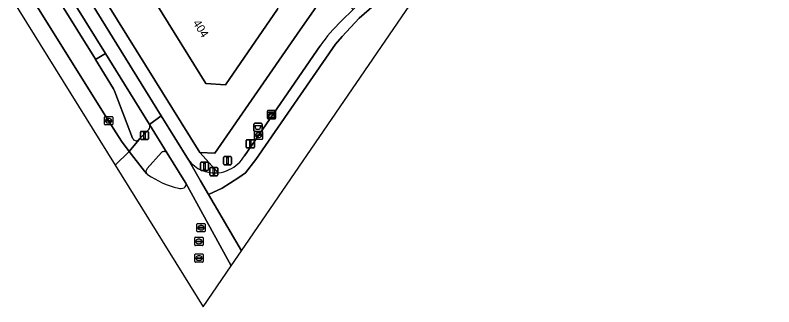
# Model space of a CAD drawing. Extents: x 159664 to 160323, y 385312 to 386115.
# Drawn here: x 159999.7 to 160092.1, y 385312.3 to 385347.8 of the extents above; entities that cross this region are included whole.
import ezdxf

# ---------------------------------------------------------------- set-up
doc = ezdxf.new("R2010")
doc.units = 0
for name, color, linetype in [('IMGEO_Afvalbak', 7, 'Continuous'), ('IMGEO_Drukknoppaal', 7, 'Continuous'), ('IMGEO_Fietspad_gesloten', 7, 'Continuous'), ('IMGEO_Kast', 7, 'Continuous'), ('IMGEO_Kolk', 7, 'Continuous'), ('IMGEO_OVBaan_open', 7, 'Continuous'), ('IMGEO_Pand', 7, 'Continuous'), ('IMGEO_Pand_nummerreeks', 7, 'Continuous'), ('IMGEO_Rijbaan_lokaal_gesloten', 7, 'Continuous'), ('IMGEO_Rijbaan_regionaal_gesloten', 7, 'Continuous'), ('IMGEO_Rioolput', 7, 'Continuous'), ('IMGEO_Verkeerseiland_open', 7, 'Continuous'), ('IMGEO_Verkeersregelinstallatiepaal', 7, 'Continuous'), ('IMGEO_Voetpad_open', 7, 'Continuous')]:
    doc.layers.add(name, color=color, linetype=linetype)

msp = doc.modelspace()

# ---------------------------------------------------------------- linework, layer by layer
at = {"layer": 'IMGEO_Afvalbak'}
for p, q in [((160028.795, 385333.743), (160028.795, 385334.543)), ((160028.795, 385334.543), (160028.795, 385333.743)), ((160028.895, 385334.643), (160029.685, 385334.643)), ((160029.685, 385334.643), (160028.895, 385334.643)), ((160029.785, 385334.543), (160029.785, 385333.743)), ((160029.785, 385333.743), (160029.785, 385334.543)), ((160029.685, 385333.643), (160028.895, 385333.643)), ((160028.895, 385333.643), (160029.685, 385333.643))]:
    msp.add_line(p, q, dxfattribs=at)
msp.add_lwpolyline([(160028.938, 385334.357), (160029.642, 385334.357), (160029.493, 385333.887), (160029.087, 385333.887), (160028.938, 385334.357)], dxfattribs=at)
for centre, start, end in [((160028.895, 385334.543), 90, 180), ((160028.895, 385334.543), 90, 180), ((160029.685, 385334.543), 0, 90), ((160029.685, 385334.543), 360, 90), ((160028.895, 385333.743), 180, 270), ((160028.895, 385333.743), 180, 270), ((160029.685, 385333.743), 270, 0), ((160029.685, 385333.743), 270, 0)]:
    msp.add_arc(centre, 0.1, start, end, dxfattribs=at)
at = {"layer": 'IMGEO_Drukknoppaal'}
for p, q in [((160027.959, 385332.645), (160028.749, 385332.645)), ((160028.749, 385332.645), (160027.959, 385332.645)), ((160027.859, 385331.745), (160027.859, 385332.545)), ((160027.859, 385332.545), (160027.859, 385331.745)), ((160028.849, 385332.545), (160028.849, 385331.745)), ((160028.849, 385331.745), (160028.849, 385332.545)), ((160028.749, 385331.645), (160027.959, 385331.645)), ((160027.959, 385331.645), (160028.749, 385331.645)), ((160023.42, 385328.371), (160023.42, 385329.171)), ((160023.42, 385329.171), (160023.42, 385328.371)), ((160023.52, 385329.271), (160024.31, 385329.271)), ((160024.31, 385329.271), (160023.52, 385329.271)), ((160024.41, 385329.171), (160024.41, 385328.371)), ((160024.41, 385328.371), (160024.41, 385329.171)), ((160024.31, 385328.271), (160023.52, 385328.271)), ((160023.52, 385328.271), (160024.31, 385328.271))]:
    msp.add_line(p, q, dxfattribs=at)
for points in [[(160028.279, 385332.52), (160028.429, 385332.52), (160028.429, 385331.77), (160028.279, 385331.77), (160028.279, 385332.52)], [(160023.84, 385329.146), (160023.99, 385329.146), (160023.99, 385328.396), (160023.84, 385328.396), (160023.84, 385329.146)]]:
    msp.add_lwpolyline(points, dxfattribs=at)
for centre, start, end in [((160027.959, 385332.545), 90, 180), ((160027.959, 385332.545), 90, 180), ((160028.749, 385332.545), 0, 90), ((160028.749, 385332.545), 360, 90), ((160027.959, 385331.745), 180, 270), ((160027.959, 385331.745), 180, 270), ((160028.749, 385331.745), 270, 0), ((160028.749, 385331.745), 270, 0), ((160023.52, 385329.171), 90, 180), ((160023.52, 385329.171), 90, 180), ((160024.31, 385329.171), 0, 90), ((160024.31, 385329.171), 360, 90), ((160023.52, 385328.371), 180, 270), ((160023.52, 385328.371), 180, 270), ((160024.31, 385328.371), 270, 0), ((160024.31, 385328.371), 270, 0)]:
    msp.add_arc(centre, 0.1, start, end, dxfattribs=at)
at = {"layer": 'IMGEO_Fietspad_gesloten'}
msp.add_lwpolyline([(159961.359, 385421.012), (159976.662, 385396.431), (159985.85, 385381.693), (159996.782, 385364.134), (159999.514, 385360.205), (160000, 385359.568), (160001.587, 385357.489), (160002.657, 385355.992), (160003.112, 385355.323), (160003.504, 385354.748), (160010.71, 385343.142), (160016.085, 385334.484), (160017.493, 385335.553), (160005.302, 385355.225), (160000.869, 385361.901), (160000.314, 385362.72), (160000, 385363.152), (159998.621, 385365.225), (159987.783, 385382.601), (159978.519, 385397.433), (159962.98, 385422.389)], dxfattribs=at)
msp.add_lwpolyline([(160026.031, 385317.314), (160027.281, 385319.136), (160023.282, 385325.974), (160022.31, 385327.637), (160020.82, 385330.185), (160017.493, 385335.553), (160016.085, 385334.484), (160018.225, 385330.998), (160020.441, 385327.464), (160020.494, 385327.369), (160020.708, 385326.98)], close=True, dxfattribs=at)
at = {"layer": 'IMGEO_Kast'}
for p, q in [((160030.441, 385335.267), (160030.441, 385336.108)), ((160030.441, 385336.108), (160030.441, 385335.267)), ((160030.516, 385336.192), (160031.357, 385336.192)), ((160031.357, 385336.192), (160030.516, 385336.192)), ((160031.441, 385336.117), (160031.441, 385335.276)), ((160031.441, 385335.276), (160031.441, 385336.117)), ((160031.366, 385335.192), (160030.525, 385335.192)), ((160030.525, 385335.192), (160031.366, 385335.192))]:
    msp.add_line(p, q, dxfattribs=at)
for points in [[(160030.636, 385335.982), (160031.236, 385335.982), (160031.236, 385335.897), (160030.636, 385335.897), (160030.636, 385335.982)], [(160030.636, 385335.807), (160031.236, 385335.807), (160031.236, 385335.318), (160030.636, 385335.318), (160030.636, 385335.807)]]:
    msp.add_lwpolyline(points, dxfattribs=at)
msp.add_circle((160030.72, 385335.656), 0.0377, dxfattribs=at)
for centre, start, end in [((160030.519, 385336.114), 92.4484, 184.28452), ((160030.519, 385336.114), 92.4484, 184.28452), ((160031.363, 385336.114), 2.4484, 94.28452), ((160031.363, 385336.114), 2.4484, 94.28452), ((160030.519, 385335.27), 182.4484, 274.28452), ((160030.519, 385335.27), 182.4484, 274.28452), ((160031.363, 385335.27), 272.4484, 4.28452), ((160031.363, 385335.27), 272.4484, 4.28452)]:
    msp.add_arc(centre, 0.0779, start, end, dxfattribs=at)
at = {"layer": 'IMGEO_Kolk'}
for p, q in [((160010.594, 385334.532), (160010.594, 385335.384)), ((160010.669, 385335.458), (160011.521, 385335.458)), ((160011.595, 385335.384), (160011.595, 385334.532)), ((160011.521, 385334.458), (160010.669, 385334.458)), ((160010.853, 385334.952), (160010.853, 385334.964)), ((160011.291, 385334.915), (160010.893, 385334.915)), ((160010.896, 385335.001), (160011.294, 385335.001)), ((160011.105, 385334.678), (160011.08, 385334.678)), ((160011.082, 385335.238), (160011.107, 385335.238)), ((160011.337, 385334.964), (160011.337, 385334.952)), ((160028.858, 385332.759), (160028.858, 385333.611)), ((160028.933, 385333.685), (160029.785, 385333.685)), ((160029.859, 385333.611), (160029.859, 385332.759)), ((160029.785, 385332.685), (160028.933, 385332.685)), ((160029.117, 385333.179), (160029.117, 385333.191)), ((160029.555, 385333.142), (160029.157, 385333.142)), ((160029.16, 385333.228), (160029.558, 385333.228)), ((160029.369, 385332.905), (160029.344, 385332.905)), ((160029.346, 385333.465), (160029.371, 385333.465)), ((160029.601, 385333.191), (160029.601, 385333.179))]:
    msp.add_line(p, q, dxfattribs=at)
for points in [[(160010.594, 385334.532), (160010.594, 385335.384)], [(160010.669, 385335.458), (160011.521, 385335.458)], [(160011.595, 385335.384), (160011.595, 385334.532)], [(160011.521, 385334.458), (160010.669, 385334.458)], [(160028.858, 385332.759), (160028.858, 385333.611)], [(160028.933, 385333.685), (160029.785, 385333.685)], [(160029.859, 385333.611), (160029.859, 385332.759)], [(160029.785, 385332.685), (160028.933, 385332.685)]]:
    msp.add_lwpolyline(points, dxfattribs=at)
for centre, radius, start, end in [((160010.671, 385335.382), 0.0765, 91.55205, 178.44795), ((160010.671, 385335.382), 0.0765, 91.55205, 178.44795), ((160011.519, 385335.382), 0.0765, 1.55205, 88.44795), ((160011.519, 385335.382), 0.0765, 1.55205, 88.44795), ((160010.671, 385334.534), 0.0765, 181.55205, 268.44795), ((160010.671, 385334.534), 0.0765, 181.55205, 268.44795), ((160010.893, 385334.961), 0.0403, 85.87752, 175.75265), ((160010.89, 385334.951), 0.0366, 178.93798, 274.71019), ((160011.294, 385334.958), 0.043, 264.86636, 352.45326), ((160011.298, 385334.963), 0.0386, 1.73085, 96.63898), ((160011.519, 385334.534), 0.0765, 271.55205, 358.44795), ((160011.519, 385334.534), 0.0765, 271.55205, 358.44795), ((160028.935, 385333.609), 0.0765, 91.55205, 178.44795), ((160028.935, 385333.609), 0.0765, 91.55205, 178.44795), ((160029.783, 385333.609), 0.0765, 1.55205, 88.44795), ((160029.783, 385333.609), 0.0765, 1.55205, 88.44795), ((160028.935, 385332.761), 0.0765, 181.55205, 268.44795), ((160028.935, 385332.761), 0.0765, 181.55205, 268.44795), ((160029.157, 385333.188), 0.0403, 85.87752, 175.75265), ((160029.154, 385333.178), 0.0366, 178.93798, 274.71019), ((160029.558, 385333.185), 0.043, 264.86636, 352.45326), ((160029.562, 385333.19), 0.0386, 1.73085, 96.63898), ((160029.783, 385332.761), 0.0765, 271.55205, 358.44795), ((160029.783, 385332.761), 0.0765, 271.55205, 358.44795)]:
    msp.add_arc(centre, radius, start, end, dxfattribs=at)
for centre, major_axis, ratio, start_param, end_param in [((160011.081, 385334.958), (-0.387, 0.002), 0.722429, 4.712389, 7.853982), ((160011.106, 385334.958), (-0.39, 0.002), 0.717154, 1.570796, 4.712389), ((160029.345, 385333.185), (-0.387, 0.002), 0.722429, 4.712389, 7.853982), ((160029.37, 385333.185), (-0.39, 0.002), 0.717154, 1.570796, 4.712389)]:
    msp.add_ellipse(centre, major_axis=major_axis, ratio=ratio, start_param=start_param, end_param=end_param, dxfattribs=at)
at = {"layer": 'IMGEO_OVBaan_open'}
for points in [[(160001.826, 385354.526), (159998.646, 385359.01), (159996.765, 385357.908), (160000, 385352.734), (160001.644, 385350.105), (160011.094, 385334.958), (160012.65, 385332.484), (160013.587, 385331.225), (160014.761, 385332.635)], [(160014.022, 385332.834), (160011.842, 385338.45), (160011.693, 385338.834), (160009.512, 385342.399), (160009.483, 385342.446), (160003.249, 385352.505), (160002.472, 385353.647), (160001.871, 385354.462), (160001.826, 385354.526)]]:
    msp.add_lwpolyline(points, dxfattribs=at)
msp.add_arc((160014.458, 385332.983), 0.461, 198.83598, 311.02149, dxfattribs=at)
at = {"layer": 'IMGEO_Pand'}
msp.add_lwpolyline([(160035.283, 385354.297), (160036.29, 385353.608), (160037.334, 385355.135), (160036.329, 385355.827), (160025.719, 385363.131), (160024.804, 385361.797), (160023.915, 385360.502), (160022.701, 385358.796), (160014.309, 385353.336), (160016.89, 385349.195), (160022.934, 385339.497), (160025.329, 385339.312), (160031.648, 385348.524), (160031.734, 385348.65), (160031.522, 385348.796)], close=True, dxfattribs=at)
at = {"layer": 'IMGEO_Rijbaan_lokaal_gesloten'}
for points in [[(160061.015, 385373.377), (160059.763, 385374.227), (160044.837, 385352.421), (160044.507, 385351.978), (160040.863, 385348.469), (160039.46, 385347.098)], [(160020.82, 385330.185), (160022.31, 385327.637), (160023.282, 385325.974), (160024.92, 385326.77), (160026.96, 385328.05), (160027.77, 385328.6), (160029.04, 385330.25), (160038.75, 385344.28), (160039.53, 385345.18), (160041.63, 385347.43), (160045.25, 385350.63), (160047.09, 385353.11), (160048.49, 385355.11), (160061.015, 385373.377)], [(160036.864, 385344.07), (160027.641, 385330.67)]]:
    msp.add_lwpolyline(points, dxfattribs=at)
msp.add_lwpolyline([(160027.281, 385319.136), (160050.807, 385353.419), (160063.394, 385371.761), (160061.015, 385373.377), (160048.49, 385355.11), (160047.09, 385353.11), (160045.25, 385350.63), (160041.63, 385347.43), (160039.53, 385345.18), (160038.75, 385344.28), (160029.04, 385330.25), (160027.77, 385328.6), (160026.96, 385328.05), (160024.92, 385326.77), (160023.282, 385325.974)], close=True, dxfattribs=at)
for centre, radius, start, end in [((160054.254, 385331.788), 21.29, 134.01773, 144.76721), ((160024.044, 385332.673), 4.073, 217.65692, 275.62953), ((160023.944, 385332.928), 4.332, 295.14379, 328.57771), ((160024.254, 385331.794), 3.179, 273.41726, 298.77803)]:
    msp.add_arc(centre, radius, start, end, dxfattribs=at)
at = {"layer": 'IMGEO_Rijbaan_regionaal_gesloten'}
for points in [[(159944.177, 385438.518), (159999.247, 385349.951), (160011.909, 385329.563), (160013.587, 385331.225), (160012.65, 385332.484), (160011.094, 385334.958), (160001.644, 385350.105), (160000, 385352.734), (159996.765, 385357.908), (159992.335, 385364.993), (159983.035, 385379.873), (159973.906, 385394.529), (159965.156, 385408.606), (159963.75, 385410.852), (159961.523, 385414.409), (159961.243, 385414.85)], [(160015.832, 385328.431), (160015.745, 385328.509), (160015.468, 385328.811), (160013.587, 385331.225), (160011.909, 385329.563), (160022.611, 385312.331), (160026.031, 385317.314)], [(160026.031, 385317.314), (160020.708, 385326.98), (160020.494, 385327.369)]]:
    msp.add_lwpolyline(points, dxfattribs=at)
for centre, radius, start, end in [((160022.168, 385337.603), 11.148, 235.36267, 256.63885), ((160020.081, 385327.202), 0.446, 297.55042, 22.00931), ((160019.88, 385327.609), 0.899, 251.32599, 296.90383)]:
    msp.add_arc(centre, radius, start, end, dxfattribs=at)
at = {"layer": 'IMGEO_Rioolput'}
for p, q in [((160021.93, 385322.45), (160022.782, 385322.45)), ((160021.855, 385321.524), (160021.855, 385322.376)), ((160022.114, 385321.944), (160022.114, 385321.956)), ((160022.552, 385321.907), (160022.154, 385321.907)), ((160022.157, 385321.993), (160022.555, 385321.993)), ((160022.366, 385321.67), (160022.341, 385321.67)), ((160022.343, 385322.23), (160022.368, 385322.23)), ((160022.598, 385321.956), (160022.598, 385321.944)), ((160022.856, 385322.376), (160022.856, 385321.524)), ((160021.595, 385319.854), (160021.595, 385320.706)), ((160021.67, 385320.78), (160022.522, 385320.78)), ((160022.782, 385321.45), (160021.93, 385321.45)), ((160022.596, 385320.706), (160022.596, 385319.854)), ((160022.522, 385319.78), (160021.67, 385319.78)), ((160021.854, 385320.274), (160021.854, 385320.286)), ((160022.292, 385320.237), (160021.894, 385320.237)), ((160021.897, 385320.323), (160022.295, 385320.323)), ((160022.106, 385320), (160022.081, 385320)), ((160022.083, 385320.56), (160022.108, 385320.56)), ((160022.338, 385320.286), (160022.338, 385320.274)), ((160021.684, 385318.752), (160022.536, 385318.752)), ((160021.609, 385317.826), (160021.609, 385318.678)), ((160021.868, 385318.246), (160021.868, 385318.258)), ((160022.306, 385318.209), (160021.908, 385318.209)), ((160021.911, 385318.295), (160022.309, 385318.295)), ((160022.12, 385317.972), (160022.095, 385317.972)), ((160022.097, 385318.532), (160022.122, 385318.532)), ((160022.352, 385318.258), (160022.352, 385318.246)), ((160022.61, 385318.678), (160022.61, 385317.826)), ((160022.536, 385317.752), (160021.684, 385317.752))]:
    msp.add_line(p, q, dxfattribs=at)
for points in [[(160021.93, 385322.45), (160022.782, 385322.45)], [(160021.855, 385321.524), (160021.855, 385322.376)], [(160022.856, 385322.376), (160022.856, 385321.524)], [(160021.595, 385319.854), (160021.595, 385320.706)], [(160021.67, 385320.78), (160022.522, 385320.78)], [(160022.782, 385321.45), (160021.93, 385321.45)], [(160022.596, 385320.706), (160022.596, 385319.854)], [(160022.522, 385319.78), (160021.67, 385319.78)], [(160021.684, 385318.752), (160022.536, 385318.752)], [(160021.609, 385317.826), (160021.609, 385318.678)], [(160022.61, 385318.678), (160022.61, 385317.826)], [(160022.536, 385317.752), (160021.684, 385317.752)]]:
    msp.add_lwpolyline(points, dxfattribs=at)
for centre, radius, start, end in [((160021.932, 385322.374), 0.0765, 91.55205, 178.44795), ((160021.932, 385322.374), 0.0765, 91.55205, 178.44795), ((160022.78, 385322.374), 0.0765, 1.55205, 88.44795), ((160022.78, 385322.374), 0.0765, 1.55205, 88.44795), ((160021.932, 385321.526), 0.0765, 181.55205, 268.44795), ((160021.932, 385321.526), 0.0765, 181.55205, 268.44795), ((160022.154, 385321.953), 0.0403, 85.87752, 175.75265), ((160022.151, 385321.943), 0.0366, 178.93798, 274.71019), ((160022.555, 385321.95), 0.043, 264.86636, 352.45326), ((160022.559, 385321.955), 0.0386, 1.73085, 96.63898), ((160022.78, 385321.526), 0.0765, 271.55205, 358.44795), ((160022.78, 385321.526), 0.0765, 271.55205, 358.44795), ((160021.672, 385320.704), 0.0765, 91.55205, 178.44795), ((160021.672, 385320.704), 0.0765, 91.55205, 178.44795), ((160022.52, 385320.704), 0.0765, 1.55205, 88.44795), ((160022.52, 385320.704), 0.0765, 1.55205, 88.44795), ((160021.672, 385319.856), 0.0765, 181.55205, 268.44795), ((160021.672, 385319.856), 0.0765, 181.55205, 268.44795), ((160021.894, 385320.283), 0.0403, 85.87752, 175.75265), ((160021.891, 385320.273), 0.0366, 178.93798, 274.71019), ((160022.295, 385320.28), 0.043, 264.86636, 352.45326), ((160022.299, 385320.285), 0.0386, 1.73085, 96.63898), ((160022.52, 385319.856), 0.0765, 271.55205, 358.44795), ((160022.52, 385319.856), 0.0765, 271.55205, 358.44795), ((160021.686, 385318.676), 0.0765, 91.55205, 178.44795), ((160021.686, 385318.676), 0.0765, 91.55205, 178.44795), ((160022.534, 385318.676), 0.0765, 1.55205, 88.44795), ((160022.534, 385318.676), 0.0765, 1.55205, 88.44795), ((160021.686, 385317.828), 0.0765, 181.55205, 268.44795), ((160021.686, 385317.828), 0.0765, 181.55205, 268.44795), ((160021.908, 385318.255), 0.0403, 85.87752, 175.75265), ((160021.905, 385318.245), 0.0366, 178.93798, 274.71019), ((160022.309, 385318.252), 0.043, 264.86636, 352.45326), ((160022.313, 385318.257), 0.0386, 1.73085, 96.63898), ((160022.534, 385317.828), 0.0765, 271.55205, 358.44795), ((160022.534, 385317.828), 0.0765, 271.55205, 358.44795)]:
    msp.add_arc(centre, radius, start, end, dxfattribs=at)
for centre, major_axis, ratio, start_param, end_param in [((160022.342, 385321.95), (-0.387, 0.002), 0.722429, 4.712389, 7.853982), ((160022.367, 385321.95), (-0.39, 0.002), 0.717154, 1.570796, 4.712389), ((160022.082, 385320.28), (-0.387, 0.002), 0.722429, 4.712389, 7.853982), ((160022.107, 385320.28), (-0.39, 0.002), 0.717154, 1.570796, 4.712389), ((160022.096, 385318.252), (-0.387, 0.002), 0.722429, 4.712389, 7.853982), ((160022.121, 385318.252), (-0.39, 0.002), 0.717154, 1.570796, 4.712389)]:
    msp.add_ellipse(centre, major_axis=major_axis, ratio=ratio, start_param=start_param, end_param=end_param, dxfattribs=at)
at = {"layer": 'IMGEO_Verkeerseiland_open'}
for points in [[(160017.554, 385331.105), (160015.812, 385329.13)], [(160020.494, 385327.369), (160020.441, 385327.464), (160018.225, 385330.998)], [(160015.745, 385328.509), (160015.832, 385328.431)]]:
    msp.add_lwpolyline(points, dxfattribs=at)
for centre, radius, start, end in [((160017.841, 385330.75), 0.457, 32.91887, 128.96052), ((160016.073, 385328.788), 0.43, 127.3082, 220.3761), ((160022.168, 385337.603), 11.148, 235.36267, 256.63885), ((160020.081, 385327.202), 0.446, 297.55042, 22.00931), ((160019.88, 385327.609), 0.899, 251.32599, 296.90383)]:
    msp.add_arc(centre, radius, start, end, dxfattribs=at)
at = {"layer": 'IMGEO_Verkeersregelinstallatiepaal'}
for p, q in [((160014.97, 385332.764), (160014.97, 385333.564)), ((160014.97, 385333.564), (160014.97, 385332.764)), ((160015.07, 385333.664), (160015.86, 385333.664)), ((160015.86, 385333.664), (160015.07, 385333.664)), ((160015.96, 385333.564), (160015.96, 385332.764)), ((160015.96, 385332.764), (160015.96, 385333.564)), ((160015.86, 385332.664), (160015.07, 385332.664)), ((160015.07, 385332.664), (160015.86, 385332.664)), ((160022.37, 385329.899), (160023.16, 385329.899)), ((160023.16, 385329.899), (160022.37, 385329.899)), ((160025.083, 385329.694), (160025.083, 385330.494)), ((160025.083, 385330.494), (160025.083, 385329.694)), ((160025.183, 385330.594), (160025.973, 385330.594)), ((160025.973, 385330.594), (160025.183, 385330.594)), ((160026.073, 385330.494), (160026.073, 385329.694)), ((160026.073, 385329.694), (160026.073, 385330.494)), ((160022.27, 385328.999), (160022.27, 385329.799)), ((160022.27, 385329.799), (160022.27, 385328.999)), ((160023.26, 385329.799), (160023.26, 385328.999)), ((160023.26, 385328.999), (160023.26, 385329.799)), ((160025.973, 385329.594), (160025.183, 385329.594)), ((160025.183, 385329.594), (160025.973, 385329.594)), ((160023.16, 385328.899), (160022.37, 385328.899)), ((160022.37, 385328.899), (160023.16, 385328.899))]:
    msp.add_line(p, q, dxfattribs=at)
for points in [[(160015.39, 385333.539), (160015.54, 385333.539), (160015.54, 385332.789), (160015.39, 385332.789), (160015.39, 385333.539)], [(160025.503, 385330.469), (160025.653, 385330.469), (160025.653, 385329.719), (160025.503, 385329.719), (160025.503, 385330.469)], [(160022.69, 385329.774), (160022.84, 385329.774), (160022.84, 385329.024), (160022.69, 385329.024), (160022.69, 385329.774)]]:
    msp.add_lwpolyline(points, dxfattribs=at)
for centre, start, end in [((160015.07, 385333.564), 90, 180), ((160015.07, 385333.564), 90, 180), ((160015.86, 385333.564), 0, 90), ((160015.86, 385333.564), 360, 90), ((160015.07, 385332.764), 180, 270), ((160015.07, 385332.764), 180, 270), ((160015.86, 385332.764), 270, 0), ((160015.86, 385332.764), 270, 0), ((160022.37, 385329.799), 90, 180), ((160022.37, 385329.799), 90, 180), ((160023.16, 385329.799), 0, 90), ((160023.16, 385329.799), 360, 90), ((160025.183, 385330.494), 90, 180), ((160025.183, 385330.494), 90, 180), ((160025.973, 385330.494), 0, 90), ((160025.973, 385330.494), 360, 90), ((160022.37, 385328.999), 180, 270), ((160022.37, 385328.999), 180, 270), ((160023.16, 385328.999), 270, 0), ((160023.16, 385328.999), 270, 0), ((160025.183, 385329.694), 180, 270), ((160025.183, 385329.694), 180, 270), ((160025.973, 385329.694), 270, 0), ((160025.973, 385329.694), 270, 0)]:
    msp.add_arc(centre, 0.1, start, end, dxfattribs=at)
at = {"layer": 'IMGEO_Voetpad_open'}
for points in [[(160125.579, 385478.539), (160125.358, 385478.69), (160120.131, 385471.065), (160097.88, 385438.542), (160097.326, 385437.733), (160085.057, 385419.799), (160084.51, 385419.001), (160066.005, 385391.953), (160065.508, 385391.227), (160053.007, 385372.955), (160052.525, 385372.25), (160043.184, 385358.597), (160041.586, 385356.262), (160038.222, 385351.416), (160034.072, 385345.486), (160024.043, 385330.992), (160022.199, 385331.074), (160024.444, 385328.62)], [(159962.98, 385422.389), (159978.519, 385397.433), (159987.783, 385382.601), (159998.621, 385365.225), (160000, 385363.152), (160000.314, 385362.72), (160000.869, 385361.901), (160005.302, 385355.225), (160017.493, 385335.553), (160020.82, 385330.185)], [(160024.444, 385328.62), (160022.199, 385331.074), (160003.303, 385361.491), (160003.391, 385361.547), (160000.478, 385366.12), (160000, 385366.895), (159999.826, 385367.177), (159989.492, 385383.697)], [(160003.303, 385361.491), (160022.199, 385331.074), (160024.043, 385330.992), (160034.072, 385345.486), (160038.222, 385351.416)], [(160039.46, 385347.098), (160040.863, 385348.469), (160040.087, 385349.258), (160045.023, 385354.018), (160044.812, 385355.41)], [(160031.648, 385348.524), (160025.329, 385339.312), (160022.934, 385339.497), (160016.89, 385349.195)], [(160027.641, 385330.67), (160036.864, 385344.07)], [(160010.71, 385343.142), (160009.512, 385342.399), (160011.693, 385338.834), (160011.842, 385338.45), (160014.022, 385332.834)], [(160016.085, 385334.484), (160010.71, 385343.142)], [(160018.225, 385330.998), (160016.085, 385334.484)], [(160016.005, 385333.89), (160014.856, 385332.749), (160014.761, 385332.635), (160013.587, 385331.225), (160015.468, 385328.811), (160015.745, 385328.509)], [(160014.761, 385332.635), (160014.856, 385332.749), (160016.005, 385333.89)], [(160015.812, 385329.13), (160017.554, 385331.105)]]:
    msp.add_lwpolyline(points, dxfattribs=at)
msp.add_lwpolyline([(160003.504, 385354.748), (160003.112, 385355.323), (160001.826, 385354.526), (160001.871, 385354.462), (160002.472, 385353.647), (160003.249, 385352.505), (160009.483, 385342.446), (160009.512, 385342.399), (160010.71, 385343.142)], close=True, dxfattribs=at)
for centre, radius, start, end in [((160054.254, 385331.788), 21.29, 134.01773, 144.76721), ((160015.459, 385334.266), 0.663, 325.45816, 19.20094), ((160015.459, 385334.266), 0.663, 325.45816, 19.20094), ((160014.458, 385332.983), 0.461, 198.83598, 311.02149), ((160017.841, 385330.75), 0.457, 32.91887, 128.96052), ((160024.044, 385332.673), 4.073, 217.65692, 275.62953), ((160023.944, 385332.928), 4.332, 295.14379, 328.57771), ((160016.073, 385328.788), 0.43, 127.3082, 220.3761), ((160024.254, 385331.794), 3.179, 273.41726, 298.77803)]:
    msp.add_arc(centre, radius, start, end, dxfattribs=at)

# ---------------------------------------------------------------- texts
at = {"layer": 'IMGEO_Pand_nummerreeks'}
msp.add_text('404', height=1, rotation=301.93073, dxfattribs=at).set_placement((160021.323, 385346.846))

doc.saveas('drawing.dxf')
